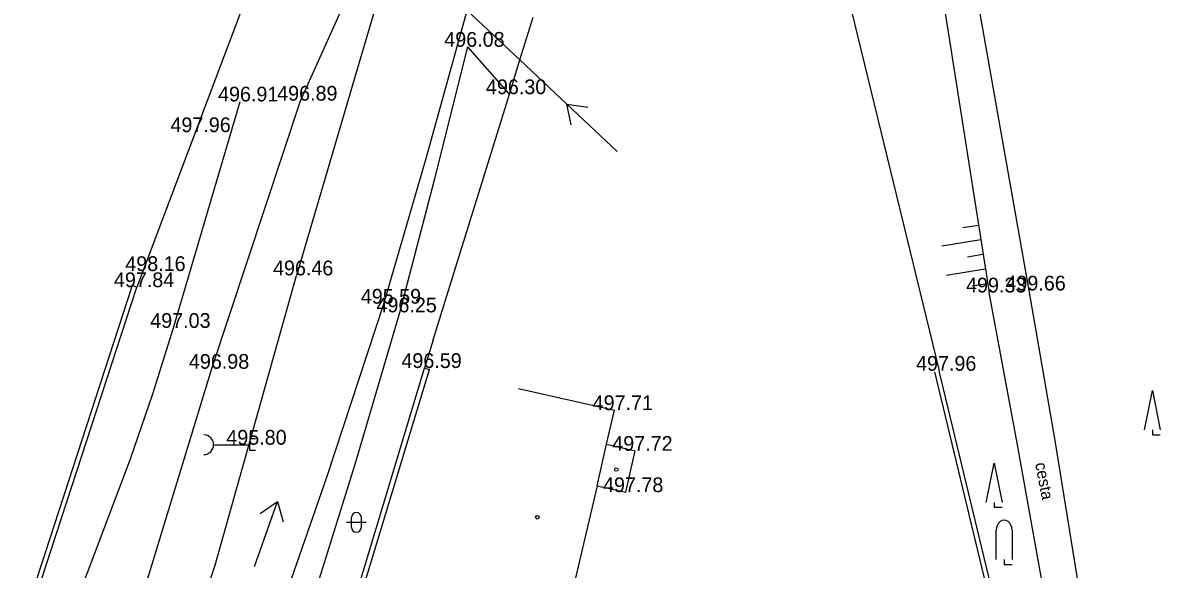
# Model space of a CAD drawing. Extents: x -668867 to -667827, y -1131943 to -1131019.
# Drawn here: x -668177.9 to -668120.1, y -1131592.7 to -1131564.9 of the extents above; entities that cross this region are included whole.
import ezdxf

# ---------------------------------------------------------------- set-up
doc = ezdxf.new("R2010")
doc.units = 0
for name, color, linetype in [('G_Bod_tecka', 7, 'Continuous'), ('G_Bod_vyska', 7, 'Continuous'), ('G_Breh_Teren', 7, 'Continuous'), ('G_Budovy-znacky', 7, 'Continuous'), ('G_Budovy_Objekty', 7, 'Continuous'), ('G_Cesty_Schody', 7, 'Continuous'), ('G_Ploty', 7, 'Continuous'), ('G_Ploty_vstupy', 7, 'Continuous'), ('G_Popisy_Nazvy', 7, 'Continuous'), ('G_Popisy_povrchu', 7, 'Continuous'), ('G_Site-kanalizace', 7, 'Continuous'), ('G_Vyskove_srafy', 7, 'Continuous'), ('G_Zelen-Znacky', 7, 'Continuous')]:
    doc.layers.add(name, color=color, linetype=linetype)

msp = doc.modelspace()

# ---------------------------------------------------------------- linework, layer by layer
at = {"layer": 'G_Bod_tecka'}
for p, q in [((-668155.27, -1131566.16), (-668155.27, -1131566.16)), ((-668166.86, -1131568.94), (-668166.86, -1131568.94)), ((-668163.79, -1131568.9), (-668163.79, -1131568.9)), ((-668153.16, -1131568.57), (-668153.16, -1131568.57)), ((-668169.22, -1131570.5), (-668169.22, -1131570.5)), ((-668171.66, -1131577.56), (-668171.66, -1131577.56)), ((-668163.99, -1131577.78), (-668163.99, -1131577.78)), ((-668172.11, -1131578.38), (-668172.11, -1131578.38)), ((-668128.76, -1131578.65), (-668128.76, -1131578.65)), ((-668126.73, -1131578.55), (-668126.73, -1131578.55)), ((-668159.55, -1131579.22), (-668159.55, -1131579.22)), ((-668158.74, -1131579.66), (-668158.74, -1131579.66)), ((-668170.24, -1131580.45), (-668170.24, -1131580.45)), ((-668168.29, -1131582.53), (-668168.29, -1131582.53)), ((-668157.47, -1131582.49), (-668157.47, -1131582.49)), ((-668131.29, -1131582.63), (-668131.29, -1131582.63)), ((-668147.82, -1131584.63), (-668147.82, -1131584.63)), ((-668166.37, -1131586.39), (-668166.37, -1131586.39)), ((-668146.76, -1131586.7), (-668146.76, -1131586.7)), ((-668147.24, -1131588.8), (-668147.24, -1131588.8))]:
    msp.add_line(p, q, dxfattribs=at)
at = {"layer": 'G_Breh_Teren'}
for p, q in [((-668155.3, -1131564.31), (-668152.62, -1131566.83)), ((-668153.16, -1131568.57), (-668155.27, -1131566.16)), ((-668152.62, -1131566.83), (-668150.23, -1131569.08))]:
    msp.add_line(p, q, dxfattribs=at)
for points in [[(-668154.18, -1131543.56), (-668156.16, -1131550.94), (-668158.22, -1131558.22), (-668161.11, -1131568), (-668163.99, -1131577.78)], [(-668163.79, -1131568.9), (-668161.26, -1131563.29), (-668160.02, -1131560.52), (-668158.93, -1131557.68), (-668156.55, -1131550.61), (-668154.18, -1131543.56)], [(-668169.51, -1131606.61), (-668165.49, -1131596.81), (-668162.44, -1131588.04), (-668159.55, -1131579.22), (-668157.37, -1131571.78), (-668155.3, -1131564.31)], [(-668167.84, -1131607.24), (-668163.4, -1131595.04), (-668161.01, -1131587.37), (-668158.74, -1131579.66), (-668156.97, -1131572.92), (-668155.27, -1131566.16)], [(-668170.85, -1131600.16), (-668170.79, -1131600.04), (-668169.73, -1131597.34), (-668168.13, -1131592.52), (-668163.99, -1131577.78)]]:
    msp.add_lwpolyline(points, dxfattribs=at)
at = {"layer": 'G_Budovy-znacky'}
for centre in [(-668147.72, -1131587.65), (-668151.74, -1131590.08)]:
    msp.add_circle(centre, 0.0875, dxfattribs=at)
at = {"layer": 'G_Budovy_Objekty'}
for p, q in [((-668152.7, -1131583.53), (-668147.82, -1131584.63)), ((-668148.22, -1131586.37), (-668147.82, -1131584.63)), ((-668148.7, -1131588.48), (-668148.22, -1131586.37)), ((-668148.22, -1131586.37), (-668146.76, -1131586.7)), ((-668147.24, -1131588.8), (-668146.76, -1131586.7)), ((-668148.7, -1131588.48), (-668150.63, -1131596.65)), ((-668148.7, -1131588.48), (-668147.24, -1131588.8))]:
    msp.add_line(p, q, dxfattribs=at)
at = {"layer": 'G_Cesty_Schody'}
for points in [[(-668171.99, -1131438.76), (-668167.55, -1131448.65), (-668163.11, -1131458.54), (-668156.45, -1131473.7), (-668149.87, -1131488.89), (-668145.69, -1131498.18), (-668141.5, -1131507.48), (-668139.6, -1131512.17), (-668138.35, -1131515.76), (-668136.78, -1131521.23), (-668136.14, -1131524), (-668135.59, -1131526.79), (-668133.74, -1131538.12), (-668131.89, -1131549.44), (-668129.31, -1131564), (-668126.73, -1131578.55), (-668125.43, -1131586.08), (-668124.21, -1131593.62), (-668123.88, -1131596.34), (-668123.66, -1131601.13), (-668123.7, -1131608.35), (-668123.66, -1131611.95), (-668123.42, -1131615.54)], [(-668137.61, -1131526.73), (-668137.57, -1131526.89), (-668135.08, -1131539.61), (-668132.91, -1131552.38), (-668130.83, -1131565.52), (-668128.76, -1131578.65)], [(-668188.09, -1131597.84), (-668183.06, -1131599.6), (-668181.97, -1131599.84), (-668180.84, -1131599.8), (-668179.72, -1131599.47), (-668178.64, -1131598.86), (-668177.34, -1131597.73), (-668176.33, -1131596.49), (-668175.54, -1131595.15), (-668174.92, -1131593.7), (-668172.44, -1131587.11), (-668171.3, -1131583.8), (-668170.24, -1131580.45), (-668166.86, -1131568.94)], [(-668184.16, -1131603.21), (-668182.25, -1131603.33), (-668181.2, -1131603.33), (-668180.17, -1131603.19), (-668179.16, -1131602.93), (-668178.16, -1131602.54), (-668177.21, -1131602.04), (-668176.29, -1131601.43), (-668174.58, -1131599.89), (-668173.73, -1131598.8), (-668173.1, -1131597.68), (-668172.2, -1131595.3), (-668168.29, -1131582.52), (-668163.79, -1131568.9)], [(-668125.21, -1131607.73), (-668125.17, -1131603.52), (-668125.18, -1131601.42), (-668125.29, -1131599.33), (-668125.92, -1131594.14), (-668127.32, -1131586.4), (-668128.76, -1131578.65)]]:
    msp.add_lwpolyline(points, dxfattribs=at)
at = {"layer": 'G_Ploty'}
for p, q in [((-668140.07, -1131546.62), (-668131.29, -1131582.63)), ((-668164.75, -1131558.88), (-668172.11, -1131578.38)), ((-668152.62, -1131566.83), (-668151.95, -1131564.65)), ((-668153.16, -1131568.57), (-668152.62, -1131566.83)), ((-668157.03, -1131581.05), (-668153.16, -1131568.57)), ((-668172.35, -1131578.3), (-668178.47, -1131597.06)), ((-668172.11, -1131578.38), (-668172.35, -1131578.3)), ((-668178.24, -1131597.16), (-668172.11, -1131578.38)), ((-668161, -1131594.17), (-668157.47, -1131582.49)), ((-668160.76, -1131594.24), (-668157.23, -1131582.56)), ((-668157.47, -1131582.49), (-668157.23, -1131582.56)), ((-668131.53, -1131582.68), (-668126.79, -1131602.39)), ((-668126.53, -1131602.4), (-668131.29, -1131582.63))]:
    msp.add_line(p, q, dxfattribs=at)
at = {"layer": 'G_Ploty_vstupy'}
msp.add_line((-668157.03, -1131581.05), (-668157.47, -1131582.49), dxfattribs=at)
at = {"layer": 'G_Popisy_Nazvy'}
for p, q in [((-668147.68, -1131571.478), (-668150.23, -1131569.08)), ((-668150.022, -1131570.128), (-668150.23, -1131569.08)), ((-668150.23, -1131569.08), (-668149.172, -1131569.223)), ((-668166.124, -1131592.58), (-668164.96, -1131589.279)), ((-668165.835, -1131589.892), (-668164.96, -1131589.279)), ((-668164.96, -1131589.279), (-668164.663, -1131590.305))]:
    msp.add_line(p, q, dxfattribs=at)
at = {"layer": 'G_Site-kanalizace'}
for p, q in [((-668168.207, -1131586.39), (-668166.37, -1131586.39)), ((-668166.37, -1131586.09), (-668166.37, -1131586.39)), ((-668166.07, -1131586.09), (-668166.37, -1131586.09)), ((-668166.37, -1131586.69), (-668166.37, -1131586.39)), ((-668166.07, -1131586.69), (-668166.37, -1131586.69))]:
    msp.add_line(p, q, dxfattribs=at)
msp.add_arc((-668168.707, -1131586.39), 0.5, 270, 90, dxfattribs=at)
at = {"layer": 'G_Vyskove_srafy'}
for p, q in [((-668129.3, -1131575.24), (-668130.09, -1131575.37)), ((-668129.18, -1131575.98), (-668131.16, -1131576.3)), ((-668129.07, -1131576.72), (-668129.86, -1131576.85)), ((-668128.95, -1131577.47), (-668130.92, -1131577.78)), ((-668128.83, -1131578.21), (-668129.62, -1131578.33))]:
    msp.add_line(p, q, dxfattribs=at)
at = {"layer": 'G_Zelen-Znacky'}
for p, q in [((-668120.85, -1131585.64), (-668120.45, -1131583.64)), ((-668120.45, -1131583.64), (-668120.05, -1131585.64)), ((-668120.45, -1131585.64), (-668120.45, -1131585.89)), ((-668120.45, -1131585.89), (-668120.05, -1131585.89)), ((-668128.9, -1131589.32), (-668128.5, -1131587.32)), ((-668128.5, -1131587.32), (-668128.1, -1131589.32)), ((-668128.5, -1131589.32), (-668128.5, -1131589.57)), ((-668128.5, -1131589.57), (-668128.1, -1131589.57)), ((-668160.44, -1131590.34), (-668161.44, -1131590.34)), ((-668161.19, -1131590.59), (-668161.19, -1131590.09)), ((-668160.69, -1131590.59), (-668160.69, -1131590.09)), ((-668128.39, -1131592.23), (-668128.39, -1131590.73)), ((-668127.59, -1131590.73), (-668127.59, -1131592.23)), ((-668127.99, -1131592.23), (-668127.99, -1131592.48)), ((-668127.99, -1131592.48), (-668127.59, -1131592.48))]:
    msp.add_line(p, q, dxfattribs=at)
for centre, start, end in [((-668160.94, -1131590.09), 0, 180), ((-668160.94, -1131590.59), 180, 0)]:
    msp.add_arc(centre, 0.25, start, end, dxfattribs=at)
msp.add_ellipse((-668127.99, -1131590.73), major_axis=(0, 0.5), ratio=0.8, start_param=4.712389, end_param=7.853982, dxfattribs=at)

# ---------------------------------------------------------------- texts
at = {"layer": 'G_Bod_vyska'}
for s, p in [('496.08', (-668156.471, -1131566.16)), ('496.30', (-668154.351, -1131568.57)), ('496.91', (-668167.98, -1131568.94)), ('496.89', (-668164.972, -1131568.9)), ('497.96', (-668170.402, -1131570.5)), ('498.16', (-668172.698, -1131577.56)), ('496.46', (-668165.183, -1131577.78)), ('497.84', (-668173.276, -1131578.38)), ('499.33', (-668129.928, -1131578.65)), ('499.66', (-668127.925, -1131578.55)), ('495.59', (-668160.718, -1131579.22)), ('496.25', (-668159.92, -1131579.66)), ('497.03', (-668171.428, -1131580.45)), ('496.98', (-668169.462, -1131582.53)), ('496.59', (-668158.652, -1131582.49)), ('497.96', (-668132.472, -1131582.63)), ('497.71', (-668148.924, -1131584.63)), ('495.80', (-668167.558, -1131586.39)), ('497.72', (-668147.926, -1131586.7)), ('497.78', (-668148.396, -1131588.8))]:
    msp.add_text(s, height=0.75, dxfattribs=at).set_placement(p)
at = {"layer": 'G_Popisy_povrchu'}
msp.add_text('cesta', height=0.6, rotation=280.86846, dxfattribs=at).set_placement((-668126.419, -1131587.346))

doc.saveas('drawing.dxf')
